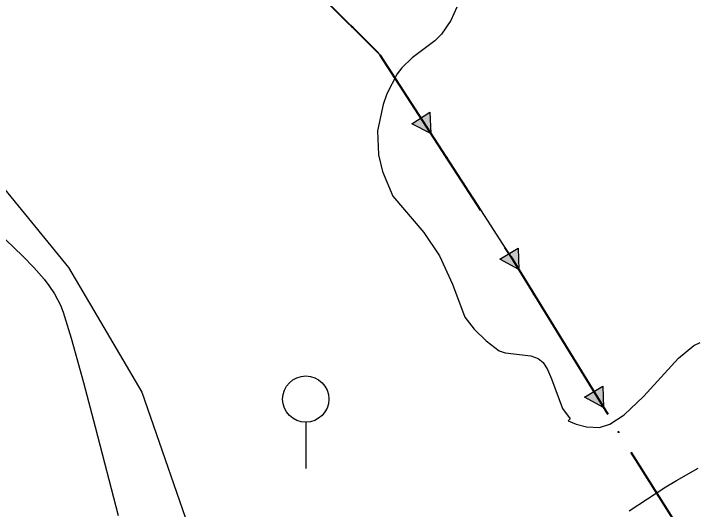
# Model space of a CAD drawing. Extents: x -64005 to -55000, y -89025 to -80000.
# Drawn here: x -56721 to -56130, y -86148 to -85720 of the extents above; entities that cross this region are included whole.
import ezdxf

# ---------------------------------------------------------------- set-up
doc = ezdxf.new("R2010")
doc.units = 0
doc.header["$LTSCALE"] = 32
doc.linetypes.add('DASH_DOUBLE_DOT', pattern=[9.2, 5, -1.2, 0.3, -1.2, 0.3, -1.2])
doc.linetypes.add('DOT_DASHED', pattern=[7.7, 5, -1.2, 0.3, -1.2])
for name, color, linetype, lineweight in [('1', 7, 'Continuous', 25), ('18', 7, 'Continuous', 25), ('2', 7, 'Continuous', 25), ('24', 7, 'Continuous', 25), ('32', 7, 'Continuous', 25), ('53', 7, 'DASH_DOUBLE_DOT', 25)]:
    doc.layers.add(name, color=color, linetype=linetype, lineweight=lineweight)

msp = doc.modelspace()

# ---------------------------------------------------------------- hatches: boundary and pattern name
at = {"layer": '18'}
for points in [[(-56361.44, -85805.01), (-56360.48, -85823.49), (-56376.96, -85815.08)], [(-56285.06, -85922.61), (-56284.55, -85941.11), (-56300.82, -85932.3)], [(-56211.74, -86041.88), (-56211.23, -86060.37), (-56227.5, -86051.57)]]:
    msp.add_hatch(color=256, dxfattribs=at).paths.add_polyline_path(points)

# ---------------------------------------------------------------- linework, layer by layer
at = {"layer": '1'}
msp.add_lwpolyline([(-56337.95, -85714.25), (-56343.32, -85725.84), (-56351.45, -85737.66), (-56357.2, -85743.35), (-56376.7, -85758.09), (-56385.72, -85766.68), (-56389.57, -85771.87), (-56398.68, -85789.29), (-56401.88, -85798.41), (-56406.68, -85821.24), (-56405.7, -85841.9), (-56402.34, -85856.46), (-56393.39, -85877.73), (-56366.52, -85909.09), (-56353.09, -85929.25), (-56341.9, -85953.88), (-56331.16, -85982.39), (-56323.11, -85992.71), (-56312.83, -86002.84), (-56301.32, -86011.42), (-56296.25, -86013.22), (-56274.03, -86015.73), (-56267.68, -86018.21), (-56263.37, -86021.43), (-56259.55, -86027.47), (-56256.22, -86035.55), (-56246.75, -86061.39), (-56240.03, -86070.34), (-56241.63, -86071.86), (-56234.97, -86074.79), (-56225.99, -86077.25), (-56214.77, -86077.66), (-56205.78, -86074.84), (-56193.3, -86066.68), (-56176.65, -86050.99), (-56146.35, -86017.65), (-56133.04, -86006.73), (-56127.43, -86004.12)], dxfattribs=at)
at = {"layer": '18'}
for p, q in [((-56333.26, -85865.43), (-56293, -85927.5)), ((-56258.36, -85983.7), (-56219.62, -86046.72))]:
    msp.add_line(p, q, dxfattribs=at)
at = {"layer": '18', "linetype": 'DOT_DASHED', "lineweight": 40}
msp.add_lwpolyline([(-56518.68, -85641.19), (-56404.54, -85755.57), (-56291.37, -85930.01), (-56183.5, -86105.47), (-56066.4, -86290.5), (-55984.99, -86421.6), (-55908.67, -86550.3), (-55751.6, -86794.2), (-55627.09, -86952.19), (-55217.79, -87469.08), (-55041.19, -87692.08), (-55000.21, -87744.33)], dxfattribs=at)
at = {"layer": '18'}
for points in [[(-56410.93, -85749.17), (-56404.54, -85755.57), (-56369.2, -85810.05)], [(-56185.04, -86102.96), (-56183.5, -86105.47), (-56145.51, -86165.5)]]:
    msp.add_lwpolyline(points, dxfattribs=at)
for points in [[(-56361.44, -85805.01), (-56360.48, -85823.49), (-56376.96, -85815.08)], [(-56285.06, -85922.61), (-56284.55, -85941.11), (-56300.82, -85932.3)], [(-56211.74, -86041.88), (-56211.23, -86060.37), (-56227.5, -86051.57)]]:
    msp.add_lwpolyline(points, close=True, dxfattribs=at)
for centre in [(-56428.59, -85731.47), (-56346.87, -85844.46), (-56271.46, -85962.4), (-56198.13, -86081.66)]:
    msp.add_circle(centre, 0.5, dxfattribs=at)
at = {"layer": '2'}
msp.add_lwpolyline([(-56188.88, -86149.75), (-56157.12, -86129.13), (-56147.94, -86123.5), (-56129.25, -86112.88)], dxfattribs=at)
at = {"layer": '24'}
msp.add_lwpolyline([(-56743.73, -85900.67), (-56713.5, -85929.5), (-56703.87, -85939.33), (-56695, -85949.55), (-56690.96, -85954.86), (-56686.1, -85962.23), (-56681, -85971.97), (-56678.54, -85978.15), (-56671.84, -86000.44), (-56661.07, -86038.7), (-56650.84, -86077.03), (-56631.12, -86153.88)], dxfattribs=at)
at = {"layer": '32'}
msp.add_line((-56468.79, -86073.11), (-56468.79, -86113.11), dxfattribs=at)
msp.add_circle((-56468.79, -86053.11), 20, dxfattribs=at)
at = {"layer": '53'}
msp.add_lwpolyline([(-56743.36, -85854.77), (-56673.91, -85939.36), (-56649.15, -85981.53), (-56610.63, -86047.24), (-56603.01, -86068.66), (-56561.65, -86188.03)], dxfattribs=at)

doc.saveas('drawing.dxf')
